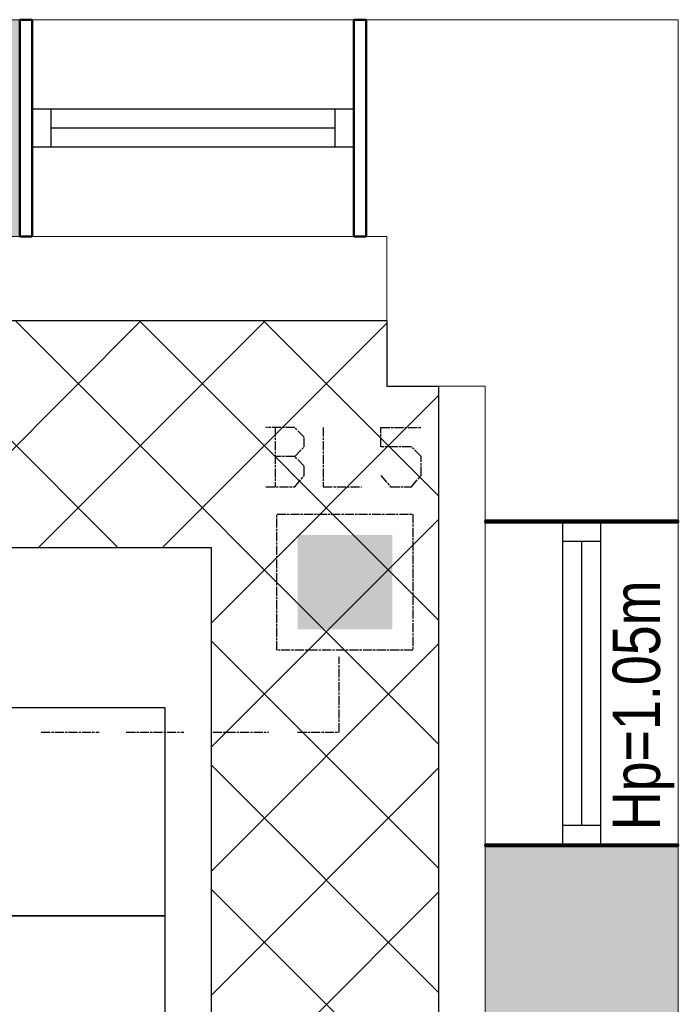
# Model space of a CAD drawing. Header units: millimetres. Extents: x -523 to 1404227, y -783705 to 1038705.
# Tile 506 of 508: x 909538 to 911278, y 239225 to 241825. Entities that reach past the tile are written whole.
import ezdxf

# ---------------------------------------------------------------- set-up
doc = ezdxf.new("R2010")
doc.units = ezdxf.units.MM
doc.linetypes.add('ACAD_ISO08W100', pattern=[36, 24, -3, 6, -3])
doc.layers.add('!!ELEKTRYKA', color=7, linetype='Continuous')
doc.styles.add('BIKTS', font='bikromsw.shx', dxfattribs={"width": 0.85})

msp = doc.modelspace()

# ---------------------------------------------------------------- hatches: boundary and pattern name
at = {"layer": '!!ELEKTRYKA'}
h = msp.add_hatch(color=252, dxfattribs=at)
h.dxf.hatch_style = 1
h.paths.add_polyline_path([(909537.7, 241825.06), (909132.7, 241825.06), (909132.7, 241252.51), (909537.7, 241252.51)])
h = msp.add_hatch(color=252, dxfattribs=at)
h.dxf.hatch_style = 1
h.paths.add_polyline_path([(911277.7, 239642.51), (910767.7, 239642.51), (910767.7, 239172.51), (911277.7, 239172.51)])

# ---------------------------------------------------------------- linework, layer by layer
at = {"layer": '!!ELEKTRYKA', "color": 252, "lineweight": 20}
for p, q in [((905102.7, 241825.06), (911277.7, 241825.06)), ((909537.7, 241252.51), (909537.7, 241825.06)), ((910452.7, 241252.51), (910452.7, 241825.06)), ((911277.7, 237945.01), (911277.7, 241825.06)), ((910507.7, 241252.51), (905227.7, 241252.51)), ((910507.7, 240857.51), (910507.7, 241252.51)), ((910507.7, 240857.51), (910767.7, 240857.51)), ((910767.7, 237945.01), (910767.7, 240857.51)), ((910767.7, 240502.51), (911277.7, 240502.51)), ((911072.7, 240497.51), (910972.7, 240497.51)), ((911072.7, 239647.51), (910972.7, 239647.51))]:
    msp.add_line(p, q, dxfattribs=at)
at = {"layer": '!!ELEKTRYKA', "color": 252, "lineweight": 50}
for p, q in [((909570.2, 241825.06), (909537.7, 241825.06)), ((909537.7, 241825.06), (909537.7, 241252.51)), ((909570.2, 241252.51), (909570.2, 241825.06)), ((910452.7, 241825.06), (910420.2, 241825.06)), ((910420.2, 241825.06), (910420.2, 241252.51)), ((910452.7, 241252.51), (910452.7, 241825.06)), ((909537.7, 241252.51), (909570.2, 241252.51)), ((910420.2, 241252.51), (910452.7, 241252.51)), ((910767.7, 240502.51), (911277.7, 240502.51)), ((910767.7, 240497.51), (910767.7, 240502.51)), ((911277.7, 240497.51), (910767.7, 240497.51)), ((911277.7, 240502.51), (911277.7, 240497.51)), ((910767.7, 239647.51), (911277.7, 239647.51)), ((910767.7, 239642.51), (910767.7, 239647.51)), ((911277.7, 239642.51), (910767.7, 239642.51)), ((911277.7, 239647.51), (911277.7, 239642.51))]:
    msp.add_line(p, q, dxfattribs=at)
at = {"layer": '!!ELEKTRYKA', "color": 252}
for p, q in [((910420.2, 241588.78), (909570.2, 241588.78)), ((909570.2, 241588.78), (909570.2, 241488.78)), ((909620.2, 241588.78), (909620.2, 241488.78)), ((910370.2, 241588.78), (910370.2, 241488.78)), ((910420.2, 241588.78), (910420.2, 241488.78)), ((910370.2, 241538.78), (909620.2, 241538.78)), ((910420.2, 241488.78), (909570.2, 241488.78)), ((905865.58, 241030.61), (910507.7, 241030.61)), ((910507.7, 241030.61), (910507.7, 240857.51)), ((910507.7, 240857.51), (910644.29, 240857.51)), ((910644.29, 240857.51), (910644.29, 237846.59)), ((910972.7, 239647.51), (910972.7, 240497.51)), ((911072.7, 239647.51), (911072.7, 240497.51)), ((911072.7, 240447.51), (910972.7, 240447.51)), ((911022.7, 239697.51), (911022.7, 240447.51)), ((910044.29, 240430.61), (906465.58, 240430.61)), ((910044.29, 238446.59), (910044.29, 240430.61)), ((906720.89, 240008.71), (909920.89, 240008.71)), ((909920.89, 240008.71), (909920.89, 239458.71)), ((909920.89, 240008.71), (909920.89, 239458.71)), ((911072.7, 239697.51), (910972.7, 239697.51)), ((906720.89, 239458.71), (909920.89, 239458.71)), ((909920.89, 239458.71), (906720.89, 239458.71)), ((909920.89, 239458.71), (909920.89, 238908.71)), ((909920.89, 239458.71), (909920.89, 238908.71))]:
    msp.add_line(p, q, dxfattribs=at)
at = {"layer": '!!ELEKTRYKA', "color": 252, "linetype": 'Continuous'}
for p, q in [((909797.94, 240430.61), (909197.94, 241030.61)), ((909258.9, 240430.61), (909858.9, 241030.61)), ((910644.29, 239912.04), (909525.72, 241030.61)), ((909586.68, 240430.61), (910186.68, 241030.61)), ((910644.29, 240239.82), (909853.5, 241030.61)), ((909914.46, 240430.61), (910507.7, 241023.84)), ((910644.29, 240567.59), (910181.28, 241030.61)), ((910044.29, 240232.66), (910644.29, 240832.66)), ((910044.29, 239904.88), (910644.29, 240504.88)), ((910644.29, 239584.26), (910044.29, 240184.26)), ((910044.29, 239577.1), (910644.29, 240177.1)), ((910644.29, 239256.48), (910044.29, 239856.48)), ((910044.29, 239249.32), (910644.29, 239849.32)), ((910644.29, 238928.7), (910044.29, 239528.7)), ((910044.29, 238921.54), (910644.29, 239521.54))]:
    msp.add_line(p, q, dxfattribs=at)
at = {"layer": '!!ELEKTRYKA', "color": 5, "linetype": 'ACAD_ISO08W100', "lineweight": -3}
for points in [[(910264.11, 240671.92), (910289.19, 240697.3), (910289.19, 240722.68), (910264.11, 240748.11), (910187.68, 240748.11)], [(910212.52, 240748.26), (910212.52, 240591.66)], [(910339.49, 240748.28), (910339.49, 240591.65), (910440.84, 240591.65)], [(910491.99, 240621.27), (910517.59, 240591.62), (910572.35, 240591.62), (910597.95, 240621.27), (910597.95, 240672.04), (910572.35, 240697.46), (910491.99, 240697.46), (910491.99, 240748.24), (910597.95, 240748.24)], [(910187.68, 240591.48), (910264.11, 240591.48), (910289.19, 240621.1), (910289.19, 240646.48), (910264.11, 240671.92), (910213.35, 240671.92)], [(910271.86, 239943.87), (910381.64, 239943.87), (910381.64, 240142.85)], [(909594.49, 239943.82), (909747.31, 239943.82)], [(909819.15, 239943.82), (909971.36, 239943.82)], [(910048.07, 239943.82), (910196.02, 239943.82)]]:
    msp.add_lwpolyline(points, dxfattribs=at)
msp.add_lwpolyline([(910216.66, 240519.68), (910576.63, 240519.68), (910576.63, 240159.89), (910216.66, 240159.89)], close=True, dxfattribs=at)
for points in [[(910271.86, 240464.61), (910521.85, 240214.86), (910271.86, 240214.86)], [(910271.86, 240464.61), (910521.85, 240464.61), (910521.85, 240214.86)]]:
    msp.add_solid(points, dxfattribs=at)

# ---------------------------------------------------------------- texts
at = {"layer": '!!ELEKTRYKA', "color": 252, "style": 'BIKTS', "width": 0.85}
msp.add_text('Hp=1.05m', height=125, rotation=90, dxfattribs=at).set_placement((911229.31, 239684.73))

doc.saveas('drawing.dxf')
